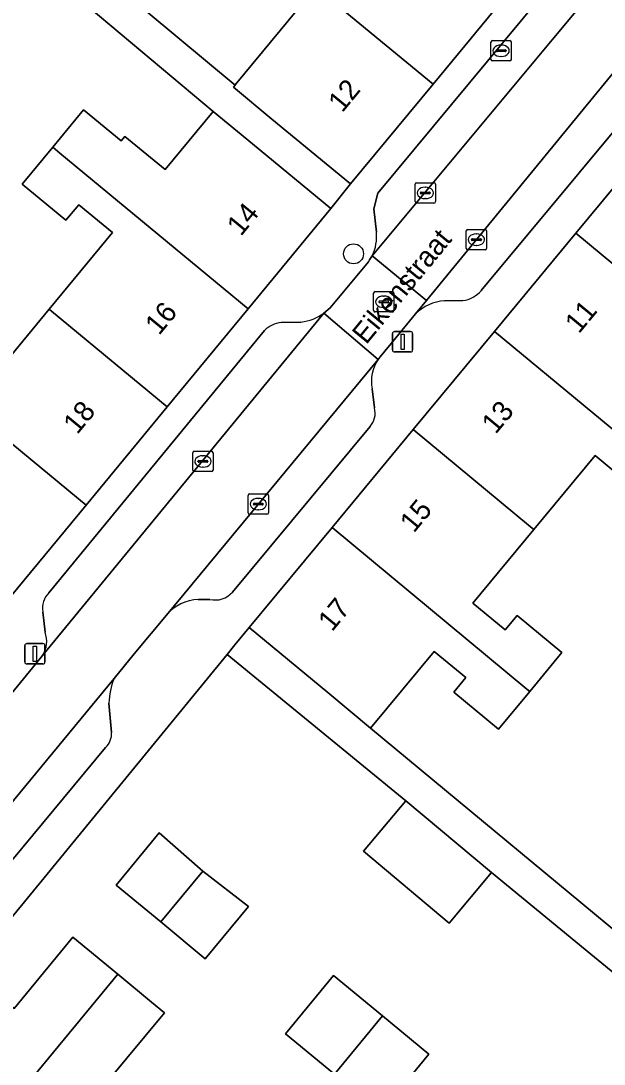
# Model space of a CAD drawing. Extents: x 158352 to 159489, y 383828 to 384603.
# Drawn here: x 159235.5 to 159264.1, y 384313 to 384364.1 of the extents above; entities that cross this region are included whole.
import ezdxf

# ---------------------------------------------------------------- set-up
doc = ezdxf.new("R2010")
doc.units = 0
for name, color, linetype in [('IMGEO_Boom', 7, 'Continuous'), ('IMGEO_Brandkraan', 7, 'Continuous'), ('IMGEO_Erf', 7, 'Continuous'), ('IMGEO_Kolk', 7, 'Continuous'), ('IMGEO_Lichtmast', 7, 'Continuous'), ('IMGEO_Muur', 7, 'Continuous'), ('IMGEO_Openbare_ruimte_label', 7, 'Continuous'), ('IMGEO_Pand', 7, 'Continuous'), ('IMGEO_Pand_nummerreeks', 7, 'Continuous'), ('IMGEO_Parkeervlak_open', 7, 'Continuous'), ('IMGEO_Rijbaan_lokaal_open', 7, 'Continuous'), ('IMGEO_Rioolput', 7, 'Continuous'), ('IMGEO_Voetpad_open', 7, 'Continuous')]:
    doc.layers.add(name, color=color, linetype=linetype)

msp = doc.modelspace()

# ---------------------------------------------------------------- linework, layer by layer
at = {"layer": 'IMGEO_Boom'}
msp.add_circle((159251.788, 384352.705), 0.489, dxfattribs=at)
at = {"layer": 'IMGEO_Brandkraan'}
for p, q in [((159258.526, 384362.238), (159258.526, 384363.09)), ((159258.601, 384363.164), (159259.453, 384363.164)), ((159259.527, 384363.09), (159259.527, 384362.238)), ((159258.785, 384362.658), (159258.785, 384362.67)), ((159259.223, 384362.621), (159258.825, 384362.621)), ((159258.828, 384362.707), (159259.226, 384362.707)), ((159259.014, 384362.944), (159259.039, 384362.944)), ((159259.269, 384362.67), (159259.269, 384362.658)), ((159259.453, 384362.164), (159258.601, 384362.164)), ((159259.037, 384362.384), (159259.012, 384362.384))]:
    msp.add_line(p, q, dxfattribs=at)
for points in [[(159258.526, 384362.238), (159258.526, 384363.09)], [(159258.601, 384363.164), (159259.453, 384363.164)], [(159259.527, 384363.09), (159259.527, 384362.238)], [(159259.453, 384362.164), (159258.601, 384362.164)]]:
    msp.add_lwpolyline(points, dxfattribs=at)
for centre, radius, start, end in [((159258.603, 384363.088), 0.0765, 91.552, 178.448), ((159258.603, 384363.088), 0.0765, 91.552, 178.448), ((159259.451, 384363.088), 0.0765, 1.552, 88.448), ((159259.451, 384363.088), 0.0765, 1.552, 88.448), ((159258.825, 384362.667), 0.0403, 85.8775, 175.7526), ((159258.822, 384362.657), 0.0366, 178.938, 274.7102), ((159259.226, 384362.664), 0.043, 264.8664, 352.4533), ((159259.23, 384362.669), 0.0386, 1.7309, 96.639), ((159258.603, 384362.24), 0.0765, 181.552, 268.448), ((159258.603, 384362.24), 0.0765, 181.552, 268.448), ((159259.451, 384362.24), 0.0765, 271.552, 358.448), ((159259.451, 384362.24), 0.0765, 271.552, 358.448)]:
    msp.add_arc(centre, radius, start, end, dxfattribs=at)
for centre, major_axis, ratio, start_param, end_param in [((159259.013, 384362.664), (-0.387, 0.002), 0.722429, 4.712389, 7.853982), ((159259.038, 384362.664), (-0.39, 0.002), 0.717154, 1.570796, 4.712389)]:
    msp.add_ellipse(centre, major_axis=major_axis, ratio=ratio, start_param=start_param, end_param=end_param, dxfattribs=at)
at = {"layer": 'IMGEO_Erf'}
for points in [[(159233.066, 384371.723), (159245.978, 384360.976), (159245.986, 384360.985), (159249.056, 384364.709)], [(159233.889, 384346.39), (159236.859, 384349.986), (159239.965, 384353.747), (159238.31, 384355.113), (159237.686, 384354.357), (159235.541, 384356.129), (159237.034, 384357.937), (159238.55, 384359.772), (159240.4, 384358.244), (159240.579, 384358.461), (159242.549, 384356.834), (159244.907, 384359.69), (159233.231, 384369.481)], [(159284.227, 384311.151), (159275.2, 384318.708), (159272.79, 384320.768), (159271.462, 384321.903), (159266.508, 384315.848), (159263.432, 384318.364), (159258.558, 384322.358), (159256.472, 384319.876), (159252.275, 384323.402), (159254.359, 384325.884), (159245.592, 384333.061), (159232.882, 384317.566), (159235.145, 384315.697), (159238.029, 384319.188), (159240.223, 384317.376), (159241.884, 384316.004), (159242.513, 384315.484), (159239.709, 384312.09)], [(159250.858, 384312.475), (159248.456, 384314.459), (159250.811, 384317.31), (159253.213, 384315.326), (159255.485, 384313.449), (159253.131, 384310.597)]]:
    msp.add_lwpolyline(points, dxfattribs=at)
for points in [[(159266.793, 384339.045), (159264.645, 384340.826), (159265.215, 384341.513), (159263.646, 384342.813), (159260.639, 384339.185), (159257.643, 384335.569), (159259.22, 384334.262), (159259.81, 384334.974), (159262.008, 384333.152), (159260.427, 384331.245), (159258.89, 384329.39), (159256.7, 384331.204), (159257.295, 384331.921), (159255.744, 384333.205), (159252.625, 384329.441), (159266.657, 384317.81), (159274.507, 384327.742), (159272.37, 384329.469), (159273.6, 384330.99), (159270.273, 384333.68), (159271.211, 384334.841), (159266.581, 384338.789)], [(159244.517, 384318.135), (159242.338, 384319.936), (159240.144, 384321.748), (159242.257, 384324.306), (159244.403, 384322.436), (159246.631, 384320.694)]]:
    msp.add_lwpolyline(points, close=True, dxfattribs=at)
at = {"layer": 'IMGEO_Kolk'}
for p, q in [((159254.807, 384355.265), (159254.807, 384356.117)), ((159254.882, 384356.191), (159255.734, 384356.191)), ((159255.295, 384355.971), (159255.32, 384355.971)), ((159255.808, 384356.117), (159255.808, 384355.265)), ((159255.066, 384355.685), (159255.066, 384355.697)), ((159255.504, 384355.648), (159255.106, 384355.648)), ((159255.109, 384355.734), (159255.507, 384355.734)), ((159255.318, 384355.411), (159255.293, 384355.411)), ((159255.55, 384355.697), (159255.55, 384355.685)), ((159255.734, 384355.191), (159254.882, 384355.191)), ((159257.314, 384352.973), (159257.314, 384353.825)), ((159257.389, 384353.899), (159258.241, 384353.899)), ((159258.315, 384353.825), (159258.315, 384352.973)), ((159257.573, 384353.393), (159257.573, 384353.405)), ((159258.011, 384353.356), (159257.613, 384353.356)), ((159257.616, 384353.442), (159258.014, 384353.442)), ((159257.802, 384353.679), (159257.827, 384353.679)), ((159258.057, 384353.405), (159258.057, 384353.393)), ((159258.241, 384352.899), (159257.389, 384352.899)), ((159257.825, 384353.119), (159257.8, 384353.119)), ((159243.9, 384342.098), (159243.9, 384342.95)), ((159243.975, 384343.024), (159244.827, 384343.024)), ((159244.159, 384342.518), (159244.159, 384342.53)), ((159244.202, 384342.567), (159244.6, 384342.567)), ((159244.388, 384342.804), (159244.413, 384342.804)), ((159244.643, 384342.53), (159244.643, 384342.518)), ((159244.901, 384342.95), (159244.901, 384342.098)), ((159244.827, 384342.024), (159243.975, 384342.024)), ((159244.597, 384342.481), (159244.199, 384342.481)), ((159244.411, 384342.244), (159244.386, 384342.244)), ((159246.616, 384340.004), (159246.616, 384340.856)), ((159246.691, 384340.93), (159247.543, 384340.93)), ((159247.104, 384340.71), (159247.129, 384340.71)), ((159247.617, 384340.856), (159247.617, 384340.004)), ((159246.875, 384340.424), (159246.875, 384340.436)), ((159247.313, 384340.387), (159246.915, 384340.387)), ((159246.918, 384340.473), (159247.316, 384340.473)), ((159247.127, 384340.15), (159247.102, 384340.15)), ((159247.359, 384340.436), (159247.359, 384340.424)), ((159247.543, 384339.93), (159246.691, 384339.93))]:
    msp.add_line(p, q, dxfattribs=at)
for points in [[(159254.807, 384355.265), (159254.807, 384356.117)], [(159254.882, 384356.191), (159255.734, 384356.191)], [(159255.808, 384356.117), (159255.808, 384355.265)], [(159255.734, 384355.191), (159254.882, 384355.191)], [(159257.314, 384352.973), (159257.314, 384353.825)], [(159257.389, 384353.899), (159258.241, 384353.899)], [(159258.315, 384353.825), (159258.315, 384352.973)], [(159258.241, 384352.899), (159257.389, 384352.899)], [(159243.9, 384342.098), (159243.9, 384342.95)], [(159243.975, 384343.024), (159244.827, 384343.024)], [(159244.901, 384342.95), (159244.901, 384342.098)], [(159244.827, 384342.024), (159243.975, 384342.024)], [(159246.616, 384340.004), (159246.616, 384340.856)], [(159246.691, 384340.93), (159247.543, 384340.93)], [(159247.617, 384340.856), (159247.617, 384340.004)], [(159247.543, 384339.93), (159246.691, 384339.93)]]:
    msp.add_lwpolyline(points, dxfattribs=at)
for centre, radius, start, end in [((159254.884, 384356.115), 0.0765, 91.552, 178.448), ((159254.884, 384356.115), 0.0765, 91.552, 178.448), ((159255.732, 384356.115), 0.0765, 1.552, 88.448), ((159255.732, 384356.115), 0.0765, 1.552, 88.448), ((159255.106, 384355.694), 0.0403, 85.8775, 175.7526), ((159255.103, 384355.684), 0.0366, 178.938, 274.7102), ((159255.507, 384355.691), 0.043, 264.8664, 352.4533), ((159255.511, 384355.696), 0.0386, 1.7309, 96.639), ((159254.884, 384355.267), 0.0765, 181.552, 268.448), ((159254.884, 384355.267), 0.0765, 181.552, 268.448), ((159255.732, 384355.267), 0.0765, 271.552, 358.448), ((159255.732, 384355.267), 0.0765, 271.552, 358.448), ((159257.391, 384353.823), 0.0765, 91.552, 178.448), ((159257.391, 384353.823), 0.0765, 91.552, 178.448), ((159258.239, 384353.823), 0.0765, 1.552, 88.448), ((159258.239, 384353.823), 0.0765, 1.552, 88.448), ((159257.613, 384353.402), 0.0403, 85.8775, 175.7526), ((159257.61, 384353.392), 0.0366, 178.938, 274.7102), ((159258.014, 384353.399), 0.043, 264.8664, 352.4533), ((159258.018, 384353.404), 0.0386, 1.7309, 96.639), ((159257.391, 384352.975), 0.0765, 181.552, 268.448), ((159257.391, 384352.975), 0.0765, 181.552, 268.448), ((159258.239, 384352.975), 0.0765, 271.552, 358.448), ((159258.239, 384352.975), 0.0765, 271.552, 358.448), ((159243.977, 384342.948), 0.0765, 91.552, 178.448), ((159243.977, 384342.948), 0.0765, 91.552, 178.448), ((159244.199, 384342.527), 0.0403, 85.8775, 175.7526), ((159244.604, 384342.529), 0.0386, 1.7309, 96.639), ((159244.825, 384342.948), 0.0765, 1.552, 88.448), ((159244.825, 384342.948), 0.0765, 1.552, 88.448), ((159243.977, 384342.1), 0.0765, 181.552, 268.448), ((159243.977, 384342.1), 0.0765, 181.552, 268.448), ((159244.196, 384342.517), 0.0366, 178.938, 274.7102), ((159244.6, 384342.524), 0.043, 264.8664, 352.4533), ((159244.825, 384342.1), 0.0765, 271.552, 358.448), ((159244.825, 384342.1), 0.0765, 271.552, 358.448), ((159246.693, 384340.854), 0.0765, 91.552, 178.448), ((159246.693, 384340.854), 0.0765, 91.552, 178.448), ((159247.541, 384340.854), 0.0765, 1.552, 88.448), ((159247.541, 384340.854), 0.0765, 1.552, 88.448), ((159246.693, 384340.006), 0.0765, 181.552, 268.448), ((159246.693, 384340.006), 0.0765, 181.552, 268.448), ((159246.915, 384340.433), 0.0403, 85.8775, 175.7526), ((159246.912, 384340.423), 0.0366, 178.938, 274.7102), ((159247.316, 384340.43), 0.043, 264.8664, 352.4533), ((159247.32, 384340.435), 0.0386, 1.7309, 96.639), ((159247.541, 384340.006), 0.0765, 271.552, 358.448), ((159247.541, 384340.006), 0.0765, 271.552, 358.448)]:
    msp.add_arc(centre, radius, start, end, dxfattribs=at)
for centre, major_axis, ratio, start_param, end_param in [((159255.294, 384355.691), (-0.387, 0.002), 0.722429, 4.712389, 7.853982), ((159255.319, 384355.691), (-0.39, 0.002), 0.717154, 1.570796, 4.712389), ((159257.801, 384353.399), (-0.387, 0.002), 0.722429, 4.712389, 7.853982), ((159257.826, 384353.399), (-0.39, 0.002), 0.717154, 1.570796, 4.712389), ((159244.387, 384342.524), (-0.387, 0.002), 0.722429, 4.712389, 7.853982), ((159244.412, 384342.524), (-0.39, 0.002), 0.717154, 1.570796, 4.712389), ((159247.103, 384340.43), (-0.387, 0.002), 0.722429, 4.712389, 7.853982), ((159247.128, 384340.43), (-0.39, 0.002), 0.717154, 1.570796, 4.712389)]:
    msp.add_ellipse(centre, major_axis=major_axis, ratio=ratio, start_param=start_param, end_param=end_param, dxfattribs=at)
at = {"layer": 'IMGEO_Lichtmast'}
for p, q in [((159253.698, 384347.991), (159253.698, 384348.791)), ((159253.698, 384348.791), (159253.698, 384347.991)), ((159253.798, 384348.891), (159254.588, 384348.891)), ((159254.588, 384348.891), (159253.798, 384348.891)), ((159254.688, 384348.791), (159254.688, 384347.991)), ((159254.688, 384347.991), (159254.688, 384348.791)), ((159254.588, 384347.891), (159253.798, 384347.891)), ((159253.798, 384347.891), (159254.588, 384347.891)), ((159235.664, 384332.689), (159235.664, 384333.489)), ((159235.664, 384333.489), (159235.664, 384332.689)), ((159235.764, 384333.589), (159236.554, 384333.589)), ((159236.554, 384333.589), (159235.764, 384333.589)), ((159236.654, 384333.489), (159236.654, 384332.689)), ((159236.654, 384332.689), (159236.654, 384333.489)), ((159236.554, 384332.589), (159235.764, 384332.589)), ((159235.764, 384332.589), (159236.554, 384332.589))]:
    msp.add_line(p, q, dxfattribs=at)
for points in [[(159254.118, 384348.766), (159254.268, 384348.766), (159254.268, 384348.016), (159254.118, 384348.016), (159254.118, 384348.766)], [(159236.084, 384333.464), (159236.234, 384333.464), (159236.234, 384332.714), (159236.084, 384332.714), (159236.084, 384333.464)]]:
    msp.add_lwpolyline(points, dxfattribs=at)
for centre, start, end in [((159253.798, 384348.791), 90, 180), ((159253.798, 384348.791), 90, 180), ((159254.588, 384348.791), 0, 90), ((159254.588, 384348.791), 360, 90), ((159253.798, 384347.991), 180, 270), ((159253.798, 384347.991), 180, 270), ((159254.588, 384347.991), 270, 0), ((159254.588, 384347.991), 270, 0), ((159235.764, 384333.489), 90, 180), ((159235.764, 384333.489), 90, 180), ((159236.554, 384333.489), 0, 90), ((159236.554, 384333.489), 360, 90), ((159235.764, 384332.689), 180, 270), ((159235.764, 384332.689), 180, 270), ((159236.554, 384332.689), 270, 0), ((159236.554, 384332.689), 270, 0)]:
    msp.add_arc(centre, 0.1, start, end, dxfattribs=at)
at = {"layer": 'IMGEO_Muur'}
msp.add_lwpolyline([(159245.973, 384333.525), (159232.882, 384317.566)], dxfattribs=at)
at = {"layer": 'IMGEO_Pand'}
for points in [[(159246.104, 384368.932), (159246.192, 384368.86), (159255.686, 384361.03), (159259.65, 384365.838), (159253.965, 384370.526), (159253.868, 384370.606), (159250.847, 384366.941), (159249.137, 384368.351), (159249.782, 384369.133), (159247.691, 384370.857)], [(159246.192, 384368.86), (159246.104, 384368.932), (159244.777, 384367.322), (159244.603, 384367.111), (159246.529, 384365.523), (159247.152, 384366.279), (159249.056, 384364.709), (159245.986, 384360.985), (159245.978, 384360.976), (159245.894, 384360.873), (159247.789, 384359.31), (159251.647, 384356.13), (159255.686, 384361.03)], [(159246.826, 384358.105), (159244.907, 384359.69), (159242.549, 384356.834), (159240.579, 384358.461), (159240.4, 384358.244), (159238.55, 384359.772), (159237.034, 384357.937), (159237.388, 384357.645), (159246.628, 384350.014), (159250.681, 384354.921)], [(159266.681, 384358.523), (159262.694, 384353.712), (159268.325, 384349.045), (159268.567, 384348.844), (159268.648, 384348.942), (159270.495, 384347.412), (159272.845, 384350.249), (159274.698, 384348.715), (159276.252, 384350.59), (159276.157, 384350.669)], [(159237.034, 384357.937), (159235.541, 384356.129), (159237.686, 384354.357), (159238.31, 384355.113), (159239.965, 384353.747), (159236.859, 384349.986), (159236.978, 384349.887), (159242.653, 384345.2), (159246.628, 384350.014), (159237.388, 384357.645)], [(159268.343, 384340.915), (159269.885, 384342.777), (159267.736, 384344.557), (159267.151, 384343.85), (159265.537, 384345.187), (159268.567, 384348.844), (159268.325, 384349.045), (159262.694, 384353.712), (159258.707, 384348.901)], [(159242.653, 384345.2), (159236.978, 384349.887), (159236.859, 384349.986), (159233.889, 384346.39), (159232.221, 384347.767), (159232.75, 384348.408), (159230.642, 384350.149), (159229.107, 384348.291), (159229.2, 384348.214), (159238.677, 384340.386)], [(159268.343, 384340.915), (159258.707, 384348.901), (159254.721, 384344.09), (159260.475, 384339.321), (159260.639, 384339.185), (159263.646, 384342.813), (159265.215, 384341.513), (159264.645, 384340.826), (159266.793, 384339.045)], [(159238.677, 384340.386), (159229.2, 384348.214), (159229.107, 384348.291), (159227.674, 384346.555), (159229.776, 384344.82), (159230.334, 384345.496), (159232.012, 384344.111), (159228.835, 384340.264), (159230.772, 384338.665), (159234.627, 384335.481)], [(159260.427, 384331.245), (159262.008, 384333.152), (159259.81, 384334.974), (159259.22, 384334.262), (159257.643, 384335.569), (159260.639, 384339.185), (159260.475, 384339.321), (159254.721, 384344.09), (159250.734, 384339.279), (159260.291, 384331.358)], [(159260.427, 384331.245), (159260.291, 384331.358), (159250.734, 384339.279), (159246.671, 384334.375), (159250.521, 384331.185), (159252.625, 384329.441), (159255.744, 384333.205), (159257.295, 384331.921), (159256.7, 384331.204), (159258.89, 384329.39)], [(159254.359, 384325.884), (159252.275, 384323.402), (159256.472, 384319.876), (159258.558, 384322.358)], [(159244.403, 384322.436), (159242.257, 384324.306), (159240.144, 384321.748), (159242.338, 384319.936)], [(159244.403, 384322.436), (159242.338, 384319.936), (159244.517, 384318.135), (159246.631, 384320.694)], [(159240.223, 384317.376), (159238.029, 384319.188), (159235.145, 384315.697), (159232.882, 384317.566), (159227.6, 384311.171), (159232.057, 384307.489)], [(159240.223, 384317.376), (159232.057, 384307.489), (159236.421, 384303.885), (159241.702, 384310.278), (159241.784, 384310.377), (159239.709, 384312.09), (159242.513, 384315.484), (159241.884, 384316.004)], [(159253.213, 384315.326), (159250.811, 384317.31), (159248.456, 384314.459), (159250.858, 384312.475)], [(159253.213, 384315.326), (159250.858, 384312.475), (159248.951, 384310.166), (159251.224, 384308.288), (159251.449, 384308.102), (159253.356, 384310.411), (159253.131, 384310.597), (159255.485, 384313.449)]]:
    msp.add_lwpolyline(points, close=True, dxfattribs=at)
at = {"layer": 'IMGEO_Parkeervlak_open'}
for points in [[(159282.482, 384383.073), (159268.208, 384366.077), (159255.367, 384350.415), (159254.83, 384349.759)], [(159252.698, 384352.611), (159261.608, 384363.296), (159277.01, 384381.759)], [(159262.858, 384367.576), (159252.981, 384355.68), (159252.779, 384354.917), (159252.908, 384353.775)], [(159258.056, 384350.914), (159267.668, 384362.453)], [(159256.254, 384350.402), (159257.143, 384350.416)], [(159236.538, 384333.009), (159250.335, 384349.793)], [(159249.21, 384349.36), (159248.246, 384349.333)], [(159247.421, 384348.937), (159236.847, 384336.075)], [(159253.002, 384347.529), (159242.613, 384334.991)], [(159252.812, 384345.149), (159252.696, 384346.089)], [(159245.849, 384336.117), (159252.598, 384344.234)], [(159244.174, 384335.746), (159244.745, 384335.76)], [(159236.557, 384335.147), (159236.661, 384334.144)], [(159240.047, 384331.872), (159223.069, 384311.313)], [(159239.921, 384329.234), (159239.791, 384330.669)], [(159226.174, 384312.299), (159231.449, 384318.651), (159239.631, 384328.497)]]:
    msp.add_lwpolyline(points, dxfattribs=at)
for centre, radius, start, end in [((159250.879, 384353.54), 2.043, 332.9457, 6.6006), ((159256.985, 384351.792), 1.385, 276.5509, 320.67), ((159256.404, 384348.172), 2.235, 93.8417, 134.7609), ((159248.959, 384351.69), 2.344, 276.1481, 305.9543), ((159248.344, 384348.072), 1.265, 94.4374, 136.8446), ((159254.564, 384346.445), 1.901, 145.2244, 190.7818), ((159251.869, 384344.887), 0.978, 318.1387, 15.5338), ((159237.524, 384335.354), 0.989, 133.1914, 192.1006), ((159245.012, 384336.821), 1.094, 255.8924, 319.9469), ((159244.231, 384333.636), 2.111, 91.56, 140.0628), ((159235.46, 384333.7), 1.28, 327.3389, 20.2911), ((159243.06, 384330.602), 3.27, 157.1456, 178.8275), ((159238.977, 384329.18), 0.946, 313.7646, 3.2774)]:
    msp.add_arc(centre, radius, start, end, dxfattribs=at)
at = {"layer": 'IMGEO_Rijbaan_lokaal_open'}
for points in [[(159282.482, 384383.073), (159282.505, 384383.1), (159281.081, 384384.274), (159279.903, 384385.245), (159277.01, 384381.759), (159261.608, 384363.296), (159252.698, 384352.611), (159255.367, 384350.415), (159268.208, 384366.077)], [(159253.863, 384348.58), (159254.83, 384349.759), (159255.367, 384350.415), (159252.698, 384352.611), (159252.577, 384352.416), (159252.517, 384352.32), (159250.646, 384350.062), (159250.335, 384349.793), (159253.002, 384347.529), (159253.091, 384347.648)], [(159240.047, 384331.872), (159241.034, 384333.084), (159242.613, 384334.991), (159253.002, 384347.529), (159250.335, 384349.793), (159236.538, 384333.009), (159236.183, 384332.579), (159233.897, 384329.808), (159233.739, 384329.617), (159220.282, 384313.247), (159220.123, 384313.053), (159219.531, 384312.477), (159222.299, 384310.197), (159223.069, 384311.313)]]:
    msp.add_lwpolyline(points, close=True, dxfattribs=at)
at = {"layer": 'IMGEO_Rioolput'}
for p, q in [((159252.771, 384349.926), (159252.771, 384350.778)), ((159252.846, 384350.852), (159253.698, 384350.852)), ((159253.772, 384350.778), (159253.772, 384349.926)), ((159253.03, 384350.346), (159253.03, 384350.358)), ((159253.468, 384350.309), (159253.07, 384350.309)), ((159253.073, 384350.395), (159253.471, 384350.395)), ((159253.259, 384350.632), (159253.284, 384350.632)), ((159253.514, 384350.358), (159253.514, 384350.346)), ((159253.698, 384349.852), (159252.846, 384349.852)), ((159253.282, 384350.072), (159253.257, 384350.072))]:
    msp.add_line(p, q, dxfattribs=at)
for points in [[(159252.771, 384349.926), (159252.771, 384350.778)], [(159252.846, 384350.852), (159253.698, 384350.852)], [(159253.772, 384350.778), (159253.772, 384349.926)], [(159253.698, 384349.852), (159252.846, 384349.852)]]:
    msp.add_lwpolyline(points, dxfattribs=at)
for centre, radius, start, end in [((159252.848, 384350.776), 0.0765, 91.552, 178.448), ((159252.848, 384350.776), 0.0765, 91.552, 178.448), ((159253.696, 384350.776), 0.0765, 1.552, 88.448), ((159253.696, 384350.776), 0.0765, 1.552, 88.448), ((159253.07, 384350.355), 0.0403, 85.8775, 175.7526), ((159253.067, 384350.345), 0.0366, 178.938, 274.7102), ((159253.471, 384350.352), 0.043, 264.8664, 352.4533), ((159253.475, 384350.357), 0.0386, 1.7309, 96.639), ((159252.848, 384349.928), 0.0765, 181.552, 268.448), ((159252.848, 384349.928), 0.0765, 181.552, 268.448), ((159253.696, 384349.928), 0.0765, 271.552, 358.448), ((159253.696, 384349.928), 0.0765, 271.552, 358.448)]:
    msp.add_arc(centre, radius, start, end, dxfattribs=at)
for centre, major_axis, ratio, start_param, end_param in [((159253.258, 384350.352), (-0.387, 0.002), 0.722429, 4.712389, 7.853982), ((159253.283, 384350.352), (-0.39, 0.002), 0.717154, 1.570796, 4.712389)]:
    msp.add_ellipse(centre, major_axis=major_axis, ratio=ratio, start_param=start_param, end_param=end_param, dxfattribs=at)
at = {"layer": 'IMGEO_Voetpad_open'}
for points in [[(159281.254, 384403.946), (159280.258, 384400.781), (159278.666, 384394.58), (159276.871, 384387.588), (159276.52, 384386.222), (159272.702, 384381.618), (159268.636, 384376.713), (159267.655, 384375.547), (159263.615, 384370.646), (159259.65, 384365.838), (159255.686, 384361.03), (159251.647, 384356.13), (159250.681, 384354.921), (159246.628, 384350.014), (159242.653, 384345.2), (159238.677, 384340.386), (159234.627, 384335.481), (159233.653, 384334.301), (159224.596, 384323.333), (159219.858, 384317.639), (159217.307, 384314.529), (159215.456, 384311.235)], [(159252.779, 384354.917), (159252.981, 384355.68), (159262.858, 384367.576)], [(159290.919, 384348.864), (159277.483, 384359.798), (159275.528, 384361.416), (159271.677, 384364.605), (159270.743, 384363.426), (159274.594, 384360.235), (159276.578, 384358.591), (159289.989, 384347.329), (159278.363, 384332.62), (159274.507, 384327.742), (159266.657, 384317.81), (159252.625, 384329.441), (159250.521, 384331.185), (159246.671, 384334.375), (159245.973, 384333.525), (159245.592, 384333.061), (159254.359, 384325.884), (159258.558, 384322.358), (159263.432, 384318.364), (159266.508, 384315.848), (159271.462, 384321.903), (159272.79, 384320.768), (159275.2, 384318.708), (159284.227, 384311.151)], [(159221.523, 384306.273), (159225.015, 384308.077), (159227.6, 384311.171), (159232.882, 384317.566), (159245.592, 384333.061), (159245.973, 384333.525), (159246.671, 384334.375), (159250.734, 384339.279), (159254.721, 384344.09), (159258.707, 384348.901), (159262.694, 384353.712), (159266.681, 384358.523), (159270.743, 384363.426)], [(159267.668, 384362.453), (159258.056, 384350.914)], [(159252.908, 384353.775), (159252.779, 384354.917)], [(159250.335, 384349.793), (159250.646, 384350.062), (159252.517, 384352.32), (159252.577, 384352.416), (159252.698, 384352.611)], [(159257.143, 384350.416), (159256.254, 384350.402)], [(159254.83, 384349.759), (159253.863, 384348.58), (159253.091, 384347.648), (159253.002, 384347.529)], [(159248.246, 384349.333), (159249.21, 384349.36)], [(159236.847, 384336.075), (159247.421, 384348.937)], [(159252.696, 384346.089), (159252.812, 384345.149)], [(159252.598, 384344.234), (159245.849, 384336.117)], [(159244.745, 384335.76), (159244.174, 384335.746)], [(159236.661, 384334.144), (159236.557, 384335.147)], [(159242.613, 384334.991), (159241.034, 384333.084), (159240.047, 384331.872)], [(159233.739, 384329.617), (159233.897, 384329.808), (159236.183, 384332.579), (159236.538, 384333.009)], [(159239.791, 384330.669), (159239.921, 384329.234)], [(159239.631, 384328.497), (159231.449, 384318.651), (159226.174, 384312.299)]]:
    msp.add_lwpolyline(points, dxfattribs=at)
msp.add_lwpolyline([(159233.066, 384371.723), (159227.893, 384365.508), (159229.075, 384364.524), (159233.231, 384369.481), (159244.907, 384359.69), (159246.826, 384358.105), (159250.681, 384354.921), (159251.647, 384356.13), (159247.789, 384359.31), (159245.894, 384360.873), (159245.978, 384360.976)], close=True, dxfattribs=at)
for centre, radius, start, end in [((159250.879, 384353.54), 2.043, 332.9457, 6.6006), ((159256.985, 384351.792), 1.385, 276.5509, 320.67), ((159256.404, 384348.172), 2.235, 93.8417, 134.7609), ((159248.959, 384351.69), 2.344, 276.1481, 305.9543), ((159248.344, 384348.072), 1.265, 94.4374, 136.8446), ((159254.564, 384346.445), 1.901, 145.2244, 190.7818), ((159251.869, 384344.887), 0.978, 318.1387, 15.5338), ((159237.524, 384335.354), 0.989, 133.1914, 192.1006), ((159245.012, 384336.821), 1.094, 255.8924, 319.9469), ((159244.231, 384333.636), 2.111, 91.56, 140.0628), ((159235.46, 384333.7), 1.28, 327.3389, 20.2911), ((159243.06, 384330.602), 3.27, 157.1456, 178.8275), ((159238.977, 384329.18), 0.946, 313.7646, 3.2774)]:
    msp.add_arc(centre, radius, start, end, dxfattribs=at)

# ---------------------------------------------------------------- texts
at = {"layer": 'IMGEO_Openbare_ruimte_label'}
msp.add_text('Eikenstraat', height=1, rotation=50.642, dxfattribs=at).set_placement((159252.411, 384348.219))
at = {"layer": 'IMGEO_Pand_nummerreeks'}
for s, rotation, p in [('12', 50.4948, (159251.234, 384359.591)), ('14', 50.4489, (159246.263, 384353.529)), ('16', 50.4493, (159242.25, 384348.669)), ('11', 50.3545, (159262.842, 384348.75)), ('18', 50.4493, (159238.238, 384343.811)), ('13', 50.3545, (159258.758, 384343.82)), ('15', 50.3545, (159254.746, 384338.978)), ('17', 50.3545, (159250.734, 384334.137))]:
    msp.add_text(s, height=1, rotation=rotation, dxfattribs=at).set_placement(p)

doc.saveas('drawing.dxf')
